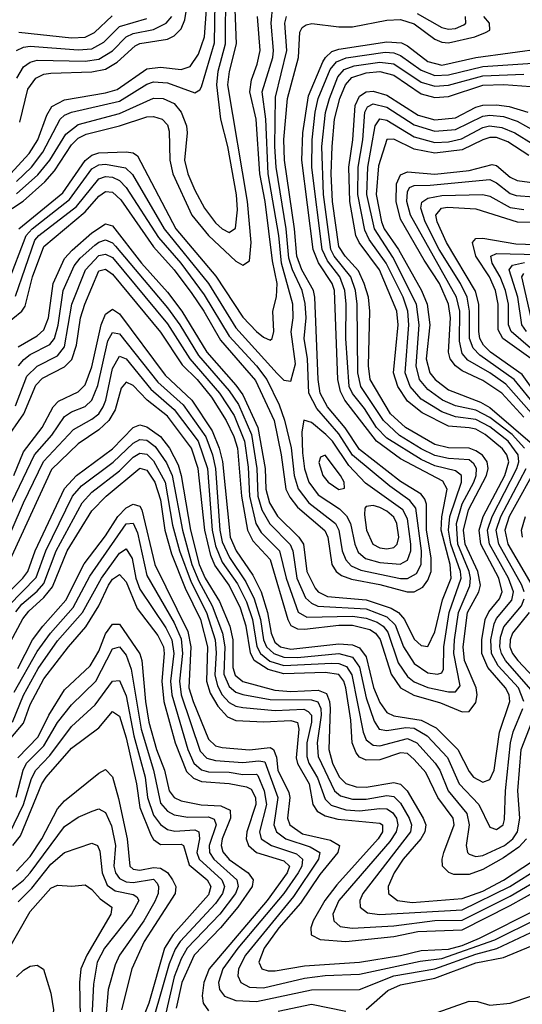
# Model space of a CAD drawing. Header units: inches. Extents: x 501365 to 657855, y 482276 to 547543.
# Tile 657 of 957: x 586939 to 588405, y 525927 to 528800. Entities that reach past the tile are written whole.
import ezdxf

# ---------------------------------------------------------------- set-up
doc = ezdxf.new("R2010")
doc.units = ezdxf.units.IN
doc.header["$MEASUREMENT"] = 0
doc.layers.add('A5582', color=7, linetype='Continuous')

msp = doc.modelspace()

# ---------------------------------------------------------------- linework, layer by layer
at = {"layer": 'A5582', "color": 5}
for points, elevation in [([(586930, 528327.5), (586973.6, 528370), (587006.6, 528413.4), (587057.4, 528510), (587070, 528521.7), (587090.1, 528529.9), (587230, 528562.9), (587310, 528612.3), (587330, 528619.2), (587370, 528615.8), (587450, 528586.8), (587464.2, 528595.8), (587470, 528603.8), (587507.5, 528732.5), (587510.4, 528910)], 3460), ([(586930, 528291.9), (586992.4, 528347.6), (587027.1, 528390), (587074.1, 528465.9), (587110, 528494), (587230, 528526.8), (587330, 528571.1), (587357.6, 528570), (587390, 528555.4), (587410.4, 528530), (587425.5, 528490), (587427.7, 528470), (587420.4, 528390), (587429.4, 528350), (587450, 528302.9), (587478.2, 528250), (587510, 528207.3), (587530, 528189.4), (587550, 528179.1), (587568.7, 528191.3), (587574.8, 528245.2), (587571.4, 528288.6), (587546, 528430), (587526.4, 528510), (587513.9, 528610), (587517.7, 528650), (587539.3, 528730), (587540.1, 528890)], 3440), ([(586905, 528030), (586957.8, 528170), (586975.7, 528190), (587085, 528275), (587150, 528364.8), (587170, 528376.8), (587190, 528378.8), (587247.5, 528367.5), (587268.5, 528348.5), (587360.7, 528190), (587490, 528030), (587570, 527900.7), (587690, 527767.6), (587710, 527748.6), (587730, 527745.2), (587744.1, 527795.9), (587731, 527889), (587737.1, 527930), (587736.3, 527970), (587702.5, 528090), (587694.7, 528170), (587663.8, 528350), (587657.6, 528510), (587646.6, 528590), (587677.1, 528690), (587679.3, 528710), (587672.3, 528790), (587677.7, 528842.3)], 3360), ([(586887.7, 528230), (586949, 528271), (587013.1, 528326.9), (587041.2, 528358.8), (587090, 528434.6), (587110, 528454.1), (587133.5, 528466.5), (587230, 528490.4), (587310, 528516.6), (587330, 528517.5), (587354.8, 528510), (587370, 528493.5), (587375.3, 528475.3), (587377.4, 528390), (587386.1, 528350), (587441.5, 528230), (587490.3, 528170), (587570, 528095.9), (587590, 528084.2), (587610, 528096.5), (587614.4, 528150), (587604, 528270), (587546.8, 528610), (587550.8, 528649.2), (587571.8, 528730), (587567.8, 528830)], 3420), ([(586892.9, 527907.1), (586945.1, 527950), (586955.5, 527964.5), (586977.1, 528050), (587010, 528138.1), (587130, 528239.8), (587170, 528285.4), (587190, 528298.9), (587210, 528296.5), (587234.2, 528274.2), (587330, 528137.5), (587390, 528070.3), (587441.1, 528001.1), (587476.4, 527950), (587524.5, 527864.5), (587627.3, 527747.3), (587681, 527630), (587702, 527530), (587715.7, 527430), (587726.8, 527406.8), (587750, 527377.3), (587829, 527309), (587837.6, 527290), (587849.6, 527210), (587862, 527190), (587878, 527178), (587907.1, 527167.1), (587990, 527151.9), (588069.5, 527130.5), (588090, 527130), (588115.4, 527144.5), (588130, 527164.2), (588139.6, 527190), (588139.7, 527230), (588125.6, 527310), (588125.8, 527385.8), (588120.7, 527400.7), (588110, 527415.4), (588050, 527452.6), (587930, 527545.7), (587888.6, 527608.6), (587837, 527670), (587816, 527710), (587809.5, 527750), (587800.5, 527990), (587796.1, 528010), (587762.2, 528070), (587747.3, 528110), (587740.6, 528190), (587711.5, 528390), (587709.6, 528450.4), (587720.8, 528570), (587752.2, 528690), (587756.5, 528763.5), (587763, 528777), (587774.7, 528785.3), (587791.3, 528788.7), (587870, 528778.9), (587910, 528779.1), (588010, 528798.4), (588050, 528800.6), (588090, 528787.7), (588150, 528743.5), (588170, 528735), (588190, 528732.9), (588266.8, 528750), (588297.6, 528762.4), (588310.4, 528770), (588309.6, 528790), (588293.3, 528810)], 3320), ([(586912.3, 528350), (586966.5, 528410), (586992.2, 528450), (587018.2, 528521.8), (587033.5, 528546.5), (587070, 528566.5), (587190, 528587), (587223.1, 528596.9), (587310, 528657.2), (587350, 528661.3), (587410, 528654.9), (587436.4, 528663.6), (587460.8, 528699.2), (587478.4, 528750), (587483.9, 528830)], 3480), ([(586927, 527993), (586983.4, 528156.6), (586995, 528170), (587104.8, 528255.2), (587170, 528335.3), (587190, 528342.6), (587210, 528340.2), (587230, 528330.9), (587250, 528310.7), (587344.6, 528164.6), (587409.2, 528090), (587477.6, 527997.6), (587550, 527876.8), (587630, 527790), (587659.7, 527750), (587696.1, 527676.1), (587712, 527631.9), (587730.8, 527550.8), (587739.8, 527470), (587751.3, 527431.3), (587782.2, 527390), (587860, 527330), (587870.4, 527310), (587880, 527250), (587890, 527223.7), (587906.3, 527206.3), (587933.9, 527193.9), (588050, 527169.5), (588070.3, 527169.7), (588096.1, 527183.9), (588110.1, 527210), (588111.2, 527250), (588095, 527375), (588077.3, 527397.3), (588018.4, 527438.4), (587910, 527529.1), (587870, 527591.4), (587805.6, 527665.6), (587783, 527710), (587778.7, 527810), (587769, 527870), (587774.5, 527930), (587772, 527972), (587763.1, 528010), (587734.7, 528070), (587724.1, 528104.1), (587716.3, 528190), (587687.2, 528370), (587683.3, 528430), (587685.6, 528574.4), (587718, 528710), (587712.3, 528790), (587717.7, 528810)], 3340), ([(586930, 528710.6), (586950, 528719.9), (586970, 528722.5), (587110, 528712.4), (587150, 528715.6), (587185.1, 528734.9), (587230, 528780.2), (587310, 528803.5)], 3560), ([(586930.5, 528629.5), (586950, 528662.7), (586970, 528676.6), (586990, 528682), (587130, 528679.5), (587170, 528684.9), (587210, 528709.1), (587250, 528750.6), (587270, 528759.9), (587330, 528771.8), (587366.1, 528790), (587383.1, 528810)], 3540), ([(586936.5, 528763.5), (587090, 528747.7), (587130, 528749.5), (587157.3, 528762.7), (587208.8, 528811.2)], 3580), ([(586937.2, 528190), (587064.7, 528295.3), (587130.3, 528389.7), (587150, 528405.2), (587170, 528411.2), (587250, 528414.9), (587270, 528411.9), (587283.2, 528403.2), (587394.2, 528190), (587511.8, 528051.8), (587590, 527932.4), (587630, 527890.5), (587650, 527874.1), (587670, 527865.3), (587675.8, 527870), (587680.3, 527890), (587677.3, 527950), (587688.3, 527991.7), (587689.8, 528030), (587676.6, 528096.6), (587655.2, 528270), (587639.3, 528350), (587628.8, 528510), (587610.7, 528590), (587615, 528625), (587632, 528670), (587640.7, 528710), (587633.3, 528810)], 3380), ([(586939.3, 528500.7), (586962.9, 528597.1), (586986.4, 528630), (587010, 528641), (587030, 528643.9), (587150, 528647.9), (587190, 528656.1), (587223.7, 528676.3), (587275.6, 528724.4), (587290, 528730.7), (587370, 528743.2), (587390, 528753.1), (587410, 528773.1), (587420.5, 528799.5), (587425.7, 528830)], 3520), ([(588098.1, 528818.1), (588170, 528777.9), (588190, 528772.9), (588210, 528774.7), (588234.5, 528785.5), (588240.1, 528790), (588239.9, 528810)], 3340), ([(586935, 527845), (586990, 527877.1), (587010, 527894.7), (587023.4, 527930), (587037, 528030), (587070, 528103.2), (587092, 528128), (587150, 528177.9), (587190, 528204.5), (587210, 528198.3), (587294.8, 528090), (587370, 528004.9), (587412, 527950), (587485.3, 527830), (587570, 527734), (587590, 527705.2), (587634.2, 527610), (587655.2, 527490), (587657.1, 527430), (587667.5, 527390), (587691.6, 527351.6), (587753.4, 527290), (587767, 527270), (587776.3, 527190), (587800.7, 527140.7), (587810.1, 527130), (587836.9, 527116.9), (587950, 527106.7), (588022.7, 527082.7), (588043.6, 527070), (588061.7, 527050), (588090, 526992.6), (588110, 526973.8), (588130, 526971.3), (588150, 527013.9), (588172.8, 527107.2), (588197.5, 527170), (588194.4, 527210), (588168.3, 527310), (588170.7, 527349.3), (588186.1, 527430), (588173.4, 527453.4), (588050, 527518.5), (587979.6, 527570), (587887.7, 527690), (587874.7, 527714.7), (587867.4, 527750), (587857.3, 528010), (587850.6, 528030.6), (587810.7, 528090.7), (587795.6, 528130), (587762, 528390), (587765.5, 528470), (587781.7, 528578.3), (587823.2, 528676.8), (587830.8, 528690), (587850, 528707.1), (587870, 528713.8), (588010, 528735.8), (588052.6, 528732.6), (588070, 528724.1), (588130, 528677.9), (588170, 528667.8), (588270, 528689.7), (588470, 528717.6)], 3280), ([(586936.2, 527790), (586951.3, 527808.7), (586970, 527822.7), (587027.5, 527852.6), (587040.4, 527870), (587051.7, 527908.3), (587065.9, 528010), (587097.9, 528082.1), (587115.7, 528104.3), (587158.1, 528141.9), (587170, 528151.3), (587190, 528157.8), (587210, 528148.7), (587219, 528139), (587370, 527959.2), (587406.8, 527910), (587460.6, 527820.6), (587550, 527717.4), (587577.2, 527677.2), (587614.9, 527590), (587630.9, 527490), (587633.8, 527410), (587645.2, 527370), (587669, 527329), (587728.5, 527268.5), (587736.3, 527250), (587747.3, 527170), (587773.3, 527113.3), (587790, 527097), (587809, 527089), (587950, 527080.6), (588010, 527057.7), (588033.9, 527033.9), (588058.9, 526970), (588090, 526921.1), (588130, 526893.7), (588158, 526890), (588170, 526894.2), (588175.3, 526904.7), (588176.1, 526970), (588191.9, 527070), (588226.8, 527170), (588224.8, 527190), (588197.1, 527270), (588189.8, 527310.2), (588193.7, 527350), (588227.6, 527450), (588227.9, 527470), (588210, 527483.8), (588150, 527498), (588110, 527516.3), (588010, 527579.3), (587980.1, 527610), (587945.2, 527665.2), (587909.5, 527709.5), (587900.4, 527730), (587890.7, 527870), (587891.4, 527970), (587887.1, 528010), (587873.2, 528050), (587836.7, 528096.7), (587821.6, 528130), (587791.4, 528368.6), (587792.2, 528450), (587800.6, 528530), (587809.7, 528570), (587845.2, 528654.8), (587862.9, 528677.1), (587891.3, 528688.7), (588005.1, 528705.1), (588030, 528703.4), (588050, 528695.9), (588110, 528653.1), (588150, 528637.7), (588190, 528639.4), (588290, 528664), (588450, 528673.9)], 3260), ([(586926.7, 527673.3), (586960.6, 527759.4), (586990, 527789.4), (587050, 527819.6), (587070, 527845.9), (587090.9, 527970), (587131.2, 528070), (587170, 528111.8), (587190, 528115.9), (587210, 528105.7), (587370, 527912.6), (587435.6, 527810), (587522.1, 527710), (587564.8, 527644.8), (587594.9, 527570), (587605.7, 527494.3), (587609.4, 527410), (587628.2, 527330), (587643.8, 527303.8), (587697.5, 527250), (587716.4, 527170), (587751.1, 527071.1), (587776.7, 527056.7), (587910, 527059.4), (587950, 527053.9), (587981.7, 527041.7), (587999.4, 527030), (588012.5, 527012.5), (588043.4, 526923.4), (588070, 526883.6), (588090, 526867.4), (588130, 526850.8), (588190, 526838.9), (588210, 526839), (588224.3, 526855.7), (588205.5, 526950), (588207.2, 526990), (588218.6, 527070), (588252.4, 527147.6), (588254.3, 527170), (588250.6, 527190), (588217.3, 527270), (588213.2, 527330), (588230, 527387.6), (588263.5, 527450), (588270.8, 527470), (588271.8, 527490), (588264.2, 527504.2), (588250, 527515.4), (588190, 527519.7), (588150, 527528.6), (588110, 527547.3), (588047, 527587), (588000.1, 527630), (587933.8, 527730), (587925.5, 527770), (587924, 527970), (587918.3, 528010), (587905, 528050), (587856.6, 528110), (587846.3, 528130), (587825.6, 528290), (587820, 528430), (587830.9, 528529.1), (587842.9, 528570), (587866.9, 528633.1), (587885.2, 528654.8), (587914.7, 528665.3), (587990, 528676.5), (588030, 528671.1), (588110, 528617.9), (588150, 528606), (588190, 528608.9), (588290, 528636.7), (588410, 528640.8)], 3240), ([(586895.6, 527570), (586950.9, 527650), (586986.8, 527733.2), (587005.8, 527754.2), (587070, 527786.7), (587091.1, 527808.9), (587104.8, 527850), (587117.1, 527930), (587129, 527970), (587170, 528067), (587190, 528071.7), (587210, 528057.6), (587350, 527888.3), (587413.1, 527793.1), (587457.3, 527750), (587498.6, 527698.6), (587541.9, 527630), (587563.8, 527583.8), (587574.2, 527550), (587585.9, 527410), (587603.5, 527310), (587619.6, 527279.6), (587670, 527224.6), (587721.1, 527050), (587730, 527032.6), (587750, 527022.1), (587770, 527021), (587870, 527033.3), (587910, 527033.3), (587960.6, 527020.6), (587977.2, 527010), (587991, 526991), (588022.7, 526890), (588050.3, 526850.3), (588088.9, 526828.9), (588166.4, 526806.4), (588230, 526780.6), (588250, 526781.3), (588270, 526807.2), (588273.9, 526830), (588271, 526850), (588236.2, 526930), (588232.4, 526970), (588245.6, 527070), (588278.1, 527130), (588282.9, 527150), (588275.7, 527190), (588238.1, 527270), (588233.5, 527310), (588248, 527370), (588301, 527470), (588305.5, 527490), (588302.7, 527510), (588289.1, 527529.1), (588270, 527541.9), (588250, 527549.3), (588190, 527550.8), (588150, 527560.8), (588064.5, 527610), (588021.1, 527650), (587961.1, 527750), (587956.7, 527790), (587960.5, 527950), (587956.3, 527990), (587944.4, 528030), (587927, 528067), (587888.6, 528110), (587870, 528138.2), (587851.7, 528270), (587847.7, 528350), (587850.2, 528429.8), (587857.1, 528510), (587873.1, 528570), (587889.8, 528610.2), (587908.3, 528631.7), (587950, 528644.9), (587990, 528648.6), (588030, 528638.4), (588110, 528583.6), (588150, 528573), (588190, 528576.3), (588290, 528608.9), (588350.9, 528610.9), (588430, 528605)], 3220), ([(586922.4, 527470), (586950, 527538.9), (587005.2, 527610), (587036.9, 527670), (587052.7, 527687.3), (587110, 527714.1), (587130, 527734.1), (587150, 527787.3), (587177.2, 527910), (587190, 527941.1), (587210, 527955.1), (587230, 527942.2), (587363.1, 527763.1), (587441.2, 527690), (587500.5, 527600.5), (587521.5, 527550), (587531.1, 527511.1), (587552.7, 527290), (587570.2, 527250.2), (587619, 527179), (587643.1, 527130), (587662.4, 527070), (587672.7, 527010), (587683.6, 526983.6), (587699.6, 526970), (587730, 526963.3), (587870, 526978.6), (587910, 526975.6), (587930, 526967.2), (587950, 526940.3), (587971.3, 526851.3), (587990, 526807.7), (588010, 526777.9), (588030, 526768.2), (588110, 526756.2), (588153.9, 526733.9), (588217.6, 526670), (588250, 526605.8), (588262.8, 526590), (588290, 526574.8), (588310, 526582.5), (588322.9, 526610), (588339, 526721), (588369.2, 526810), (588367, 526830), (588355.7, 526850), (588304.2, 526910), (588287.5, 526950), (588287.6, 526990), (588296.5, 527050), (588307.5, 527072.5), (588338.7, 527110), (588346.5, 527130), (588336.7, 527170), (588284, 527270), (588279.1, 527310), (588290.9, 527350), (588354.3, 527470), (588365.5, 527510), (588360.2, 527530), (588347.8, 527547.8), (588297.2, 527590), (588270, 527604.8), (588250, 527609.5), (588190, 527614.1), (588112.7, 527652.7), (588070, 527686.4), (588042.1, 527730), (588029.6, 527770), (588043.1, 527910), (588039.7, 527950), (587988.4, 528070), (587929.1, 528150), (587919.3, 528170), (587901.8, 528270), (587899.3, 528370), (587910.8, 528450), (587917.3, 528550), (587930, 528576.9), (587950, 528590), (587970, 528591.2), (588010, 528580), (588101.4, 528521.4), (588150, 528507.7), (588210, 528513.4), (588270, 528544.6), (588290, 528550.5), (588330, 528552), (588367, 528547), (588421.5, 528530)], 3180), ([(588409.2, 526810), (588393.9, 526850), (588334.7, 526914.7), (588315.5, 526950), (588313.5, 526990), (588322.8, 527037.2), (588330, 527052.9), (588374.2, 527105.8), (588379.8, 527130), (588364.9, 527170), (588309.6, 527270), (588303.6, 527310), (588317.2, 527350), (588389.6, 527490), (588395.5, 527510), (588392.9, 527530), (588364, 527570), (588310, 527611.6), (588270, 527633.6), (588210, 527641.2), (588170, 527655.3), (588110, 527693.1), (588078.2, 527730), (588064, 527770), (588074.4, 527910), (588071.5, 527950), (588058.1, 527990), (588007.9, 528090), (587958.9, 528159), (587945.5, 528185.5), (587925.4, 528290), (587926, 528370), (587940.4, 528450), (587945.6, 528530), (587953.7, 528546.3), (587970, 528555), (588010, 528545.3), (588090, 528493.1), (588150, 528474.4), (588210, 528479.8), (588290, 528518.7), (588310, 528521.8), (588350, 528517.9), (588390, 528504.1), (588462.9, 528462.9)], 3160), ([(588411.8, 527550), (588375.4, 527590), (588310, 527639.3), (588270, 527660.4), (588210, 527673.5), (588172.7, 527690), (588130, 527721.1), (588105.7, 527750), (588095.2, 527790), (588104.8, 527910), (588097, 527970), (588027.5, 528107.5), (587973.9, 528190), (587952.2, 528290), (587954.3, 528370), (587976.1, 528490), (587990, 528510.5), (588010, 528507), (588090, 528458.1), (588150, 528441.6), (588190, 528443.5), (588227.7, 528452.3), (588290, 528485.4), (588309.8, 528490.2), (588345.8, 528485.8), (588383.1, 528470), (588437.2, 528437.3)], 3140), ([(588424.2, 528404.2), (588363.3, 528443.3), (588330, 528456.5), (588310, 528456.7), (588290.1, 528449.9), (588230, 528420), (588150.2, 528410.2), (588090, 528422.5), (588030, 528451.7), (588010, 528450.8), (587986.2, 528373.8), (587978.8, 528290), (587994.5, 528210), (588002.6, 528190), (588044.2, 528130), (588111.3, 528010), (588127.5, 527970), (588135.5, 527910), (588125.1, 527810), (588135.1, 527770), (588150.7, 527750), (588190, 527720.1), (588283.7, 527683.7), (588310, 527668.6), (588448.2, 527550)], 3120), ([(588410, 527640.4), (588345.2, 527710), (588290, 527747.5), (588230, 527775.3), (588210, 527790), (588195, 527810), (588189.8, 527830), (588195.6, 527930), (588189.7, 527970), (588163.8, 528030), (588118.7, 528098.7), (588050, 528218.2), (588037, 528270), (588038.6, 528321.4), (588050, 528347.7), (588070, 528356.5), (588150, 528349.4), (588250, 528359.7), (588317.2, 528377.2), (588330, 528375), (588370, 528341), (588390, 528330.5), (588470, 528320.4)], 3080), ([(588431.9, 527651.9), (588356.7, 527736.6), (588310, 527770), (588246.7, 527806.7), (588230, 527825.8), (588221.6, 527861.6), (588222.7, 527950), (588213.6, 527990), (588078.7, 528230), (588068.5, 528270), (588070, 528298.2), (588076.4, 528310), (588090, 528316.7), (588136.8, 528316.8), (588310, 528333.9), (588330, 528324.2), (588370, 528293.2), (588387.4, 528287.4), (588490, 528279.3)], 3060), ([(588446.3, 527670), (588381.7, 527750), (588281.1, 527821.1), (588261.4, 527841.4), (588251, 527870), (588251.1, 527950), (588244.2, 527990), (588225, 528030), (588162.6, 528130), (588121.8, 528210), (588109.4, 528250), (588112.6, 528267.4), (588130, 528279), (588170, 528287.3), (588290, 528290.5), (588310, 528284.9), (588370, 528252), (588410, 528245.9)], 3040), ([(588458.6, 527690), (588404.9, 527764.9), (588312.3, 527830), (588291.6, 527850), (588281.6, 527870), (588278.2, 527890), (588278.2, 527970), (588268.4, 528008.4), (588184.4, 528150), (588156.4, 528210), (588152.6, 528230), (588169.4, 528250), (588187, 528253), (588270, 528248.4), (588390, 528210.6), (588490, 528207.9)], 3020), ([(588430, 527811.4), (588348.6, 527870), (588334.9, 527894.9), (588334.5, 527970), (588327.1, 528010), (588309.5, 528050), (588269.2, 528110), (588260.1, 528150), (588270, 528161.4), (588290, 528162.3), (588386, 528146), (588470, 528142.8)], 2980), ([(588457.4, 527817.4), (588373.1, 527890), (588365.2, 527910), (588364.7, 527970), (588356.4, 528010), (588340.9, 528050), (588317.6, 528090), (588312.9, 528110), (588330, 528117.8), (588450, 528114.9)], 2960), ([(588417.6, 527890), (588403.8, 527910), (588392, 527990), (588366.9, 528070), (588376.2, 528083.8), (588411.2, 528091.2)], 2940), ([(588431.1, 527930), (588403.4, 528050), (588410, 528059)], 2920), ([(586905.4, 527370), (586982.7, 527530), (587032.7, 527587.3), (587070, 527642.2), (587090, 527655.9), (587130, 527671.7), (587150, 527690.1), (587167.1, 527732.9), (587196.7, 527863.3), (587210, 527886.9), (587230, 527883.1), (587342.5, 527742.4), (587416.3, 527676.3), (587482.4, 527582.4), (587502.1, 527530), (587510.6, 527490.6), (587523.2, 527310), (587530, 527276.8), (587551, 527231), (587599.2, 527159.2), (587623.4, 527110), (587641.7, 527050), (587650.3, 526990), (587658.9, 526970), (587680.2, 526950), (587710, 526939.6), (587750, 526939), (587870, 526950.3), (587910, 526939.9), (587930, 526910.1), (587950, 526820.8), (587972.8, 526752.8), (587987.9, 526730), (588010, 526725.4), (588065.4, 526734.6), (588090, 526732.2), (588128, 526710), (588186.7, 526646.7), (588220.8, 526570), (588278.4, 526510), (588310, 526443.8), (588330, 526436.8), (588349.4, 526450.6), (588353.7, 526466.3), (588356.2, 526550), (588370.7, 526690), (588378.6, 526721.4), (588407.1, 526790)], 3160), ([(586880.7, 527230), (586950.5, 527390), (587009.1, 527510.9), (587095.9, 527604.1), (587150, 527634.1), (587169.7, 527650.3), (587183, 527670), (587191, 527690), (587210, 527782), (587230, 527818.3), (587250, 527810.1), (587321.5, 527721.5), (587390, 527662.6), (587460.1, 527570), (587486.6, 527490), (587500.3, 527310), (587510, 527264.3), (587530, 527217.3), (587574.1, 527154.1), (587600.8, 527100.8), (587618.1, 527050), (587631.1, 526971.1), (587641.7, 526950), (587668.4, 526928.4), (587710, 526915.3), (587850, 526922.1), (587870, 526921.3), (587892.6, 526912.6), (587908.2, 526888.2), (587940.9, 526720.9), (587950, 526698.1), (587970, 526683), (587990, 526680.7), (588070, 526702.8), (588097.6, 526690), (588151.5, 526630), (588164.5, 526610), (588189.4, 526549.4), (588243, 526483), (588250, 526450), (588241.7, 526390), (588245.4, 526370), (588250, 526364.4), (588270, 526358.1), (588290, 526361.3), (588353.6, 526390), (588377.5, 526410), (588391.4, 526430), (588397.8, 526470), (588392.2, 526550), (588401.4, 526670), (588448.6, 526790)], 3140), ([(588417.1, 526410), (588394.9, 526385.1), (588350, 526353.9), (588290, 526319.9), (588250, 526305.9), (588205.8, 526305.8), (588190.8, 526310.9), (588172.7, 526330), (588171.4, 526350), (588176.4, 526370), (588206.9, 526450), (588203.2, 526470), (588159, 526530), (588123.4, 526603.4), (588090, 526641.4), (588070, 526658.5), (588050, 526660.7), (587990, 526639.9), (587950, 526639.2), (587930, 526648), (587920.3, 526660.3), (587908.8, 526690), (587904.6, 526755.4), (587890, 526850.1), (587884.6, 526870), (587870, 526889.4), (587830, 526895.3), (587710, 526891.1), (587663.7, 526903.7), (587623.3, 526930), (587612, 526952), (587600.1, 527030), (587583.2, 527083.2), (587550, 527149.8), (587508, 527208), (587496.8, 527236.8), (587479.2, 527310), (587459.9, 527490), (587440.1, 527550), (587370, 527643.4), (587310.7, 527690), (587270, 527732.6), (587250, 527742.5), (587235, 527725), (587218.1, 527661.9), (587199.2, 527630), (587170, 527602.8), (587110, 527562.3), (587032.3, 527487.7), (586904.4, 527210)], 3120), ([(586888.1, 527110), (586948.9, 527170), (586963.5, 527190), (586984.6, 527250), (587070, 527432), (587104.8, 527470), (587210, 527548), (587270, 527610.4), (587290, 527617.9), (587310, 527612), (587350, 527583.8), (587375.8, 527550), (587401.1, 527501.1), (587410.2, 527470), (587437.2, 527310), (587462.5, 527210), (587480.5, 527170), (587521.9, 527101.9), (587552.6, 527030), (587560.6, 526990), (587561.2, 526910), (587567.6, 526887.6), (587590, 526868.5), (587683.1, 526843.1), (587730, 526839.6), (587810, 526843.3), (587833.7, 526833.7), (587842.8, 526810), (587844.8, 526790), (587841.3, 526670), (587851.2, 526630), (587870.9, 526590.9), (587890, 526570.8), (587920.9, 526560.9), (587950, 526560.2), (588030, 526574), (588050, 526569.1), (588069.2, 526549.2), (588116.5, 526470), (588123.6, 526450), (588120.7, 526430), (588108.8, 526410), (588057.4, 526350), (588031, 526310), (588014.4, 526270), (588014.7, 526250), (588040.7, 526230), (588083.9, 526223.9), (588230, 526235.2), (588290, 526257.1), (588350, 526288.5), (588435.2, 526344.8)], 3080), ([(586907, 527090), (586987.7, 527172.3), (587015.4, 527250), (587093.7, 527410), (587119.9, 527440.1), (587211.5, 527508.5), (587270, 527564.5), (587290, 527574.7), (587310, 527572.6), (587334.6, 527554.6), (587367.2, 527507.2), (587383.9, 527470), (587413.7, 527310), (587441.4, 527210), (587461.7, 527161.7), (587501, 527090), (587531, 527010), (587537.5, 526970), (587534.7, 526890), (587550, 526853.9), (587570, 526837.9), (587590, 526830.8), (587670, 526816.3), (587790, 526814.9), (587809.1, 526809.1), (587817.7, 526790), (587818.6, 526770), (587807.1, 526690), (587810, 526650), (587857.9, 526550), (587875.2, 526535.2), (587910, 526525.1), (587950, 526525.5), (588010, 526536), (588030, 526533.2), (588050, 526513.2), (588075.6, 526470), (588082.1, 526450), (588078.6, 526430), (587939.9, 526250), (587931.6, 526230), (587932.7, 526210), (587953.6, 526193.6), (587988.5, 526188.5), (588230, 526202.8), (588368.5, 526270), (588455.4, 526324.6)], 3060), ([(586928, 527072), (586945.7, 527094.3), (586990, 527131.9), (587010, 527155.2), (587046, 527250), (587121.2, 527390), (587150, 527421), (587230, 527483.4), (587270, 527523), (587290, 527535.3), (587310, 527532), (587330, 527512.5), (587363.3, 527450), (587385.2, 527325.2), (587405.2, 527250), (587439.1, 527159.1), (587483.8, 527070), (587509.2, 526990), (587512.6, 526952.6), (587508.4, 526888.4), (587515.8, 526855.8), (587530, 526829.5), (587550, 526807.3), (587570, 526796.5), (587590, 526792.4), (587684.6, 526784.5), (587767.6, 526787.7), (587781.1, 526781.1), (587790.4, 526770.4), (587790, 526750), (587776.7, 526690), (587776.6, 526650), (587783, 526630), (587807.4, 526587.4), (587830, 526525), (587847.9, 526507.9), (587890, 526494.6), (587930, 526491.5), (587990, 526498.5), (588010, 526496.8), (588026.4, 526486.4), (588037.9, 526470), (588042.4, 526450), (588037.4, 526430), (588018.5, 526401.5), (587870, 526230), (587852.7, 526190), (587855.3, 526170), (587874.1, 526154.1), (587908.5, 526148.5), (588030, 526155.7), (588150, 526171.1), (588230, 526171.7), (588370, 526242.3), (588475.4, 526304.6)], 3040), ([(588454.9, 527510), (588366.9, 527350), (588353.8, 527310), (588363, 527270), (588432.6, 527150)], 3120), ([(586860.7, 526890), (586948.7, 527051.3), (586965.7, 527074.3), (587010, 527113.9), (587035, 527145), (587077.7, 527250), (587150, 527367.1), (587191.2, 527410), (587290, 527491.8), (587310, 527485.3), (587333.4, 527450), (587350, 527398.9), (587362.8, 527310), (587381.8, 527241.8), (587421.6, 527141.6), (587467, 527050), (587487.3, 526970), (587483.7, 526870), (587495, 526835), (587516.7, 526796.7), (587545.5, 526765.5), (587570, 526755), (587651.3, 526751.3), (587730, 526755.2), (587749.3, 526749.3), (587753.5, 526730), (587745.6, 526645.6), (587749.3, 526629.3), (587783.6, 526570), (587794.7, 526510), (587806.5, 526490), (587830, 526477), (587867.3, 526467.3), (587990, 526455.4), (587997.2, 526450), (587997.4, 526430), (587984.8, 526410), (587864.5, 526275.5), (587829.5, 526230), (587795.5, 526170), (587788, 526150), (587789.8, 526129.8), (587816, 526116), (587890, 526110.4), (588030, 526124.8), (588100.7, 526139.3), (588230, 526143.6), (588370, 526214.8), (588495.1, 526284.9)], 3020), ([(588411, 527130), (588404.1, 527150), (588336.4, 527270), (588328.8, 527310), (588342.5, 527350), (588416.6, 527490)], 3140), ([(586933.8, 526906.2), (586976.9, 526990), (587006.4, 527030), (587074.3, 527105.7), (587127.5, 527212.5), (587190, 527293.8), (587225.8, 527350), (587250, 527375.1), (587270, 527386.7), (587290, 527380.2), (587295.9, 527370), (587333, 527210), (587430, 527014.7), (587438.6, 526970), (587432.9, 526850), (587444.9, 526810), (587490, 526700.7), (587510, 526681.2), (587530, 526675.8), (587610, 526669.3), (587670, 526676), (587679.6, 526670), (587688.2, 526648.2), (587692.5, 526610), (587724.6, 526544.6), (587727.2, 526530), (587720.3, 526470), (587727, 526450), (587764.5, 526424.4), (587846.1, 526406.1), (587872.3, 526390), (587866.8, 526370), (587814.5, 526305.5), (587758, 526222), (587694.9, 526150), (587652.5, 526090), (587637.2, 526050), (587645.2, 526030), (587664.1, 526024.1), (587684.5, 526024.5), (587770, 526038.6), (587930, 526050), (588050, 526068.9), (588110, 526083.2), (588190, 526087.4), (588230, 526098.5), (588280.2, 526119.8), (588450, 526205.6)], 2980), ([(588405.8, 527290), (588402.5, 527310), (588414.9, 527350)], 3080), ([(586922.7, 526837.3), (586990, 526956.3), (587028.8, 527010), (587095.1, 527084.9), (587143.9, 527176.1), (587250, 527328.8), (587270, 527331.3), (587282.6, 527302.6), (587310, 527178.1), (587390, 527040.2), (587410, 526993.2), (587414.3, 526950), (587405.3, 526870), (587409.8, 526830), (587465.4, 526665.4), (587485.2, 526645.2), (587510, 526637.9), (587590, 526632.7), (587637.1, 526637.1), (587654, 526634), (587692.4, 526530), (587680.9, 526450), (587687.8, 526430), (587715.1, 526410), (587786.4, 526386.4), (587814.5, 526370), (587810.9, 526350), (587738.3, 526241.7), (587597.7, 526070), (587577.9, 526030), (587575.3, 526010), (587583.8, 525990), (587610, 525976.3), (587650, 525974.3), (587770, 526002.5), (587830.4, 526010.4), (587930, 526014.8), (588107.1, 526052.9), (588170, 526060), (588325.3, 526114.7), (588450, 526177.2)], 2960), ([(586918.2, 526750), (586950, 526829.1), (586993.5, 526906.5), (587050, 526987.1), (587122.1, 527070), (587177.5, 527170), (587230, 527243.2), (587250, 527255.8), (587267.6, 527227.6), (587277.9, 527170), (587290, 527138), (587365.1, 527025.1), (587382.8, 526990), (587389.1, 526950), (587379.6, 526870), (587382.8, 526830), (587429.3, 526670), (587447.6, 526630), (587470, 526610.7), (587490, 526604.8), (587550, 526604.1), (587590, 526597.2), (587630, 526597.8), (587634.3, 526594.3), (587652.1, 526550), (587658.8, 526510), (587638.4, 526430), (587643.7, 526410), (587673.5, 526390), (587746.2, 526366.2), (587764.5, 526350), (587762.5, 526330), (587751.8, 526310), (587710, 526250), (587575.7, 526090), (587531.6, 526030), (587518.9, 525990), (587521.8, 525970), (587536.2, 525950), (587570, 525937.8), (587630, 525934.6), (587790, 525968.8), (587930, 525969.4), (588030, 526009.3), (588150, 526030.6), (588270, 526073.2), (588330.9, 526089.1), (588430, 526136.5)], 2940), ([(586887.3, 526672.7), (586950, 526747.5), (586970, 526801.9), (587010, 526876.5), (587081.5, 526970), (587132.2, 527027.8), (587170, 527089.8), (587198.2, 527150), (587210, 527167.8), (587230, 527181.3), (587250, 527159.4), (587282.2, 527082.2), (587342.5, 527002.5), (587358.6, 526970), (587361.1, 526950), (587353.7, 526870), (587359.3, 526810), (587393.2, 526690), (587426.1, 526606.1), (587446.5, 526586.5), (587470, 526576.5), (587550, 526570.9), (587600.9, 526560.9), (587614.4, 526554.4), (587626.8, 526530), (587628.3, 526510), (587601.9, 526430), (587600.1, 526410), (587606.4, 526390), (587630, 526369.3), (587710, 526344.9), (587725.8, 526330), (587719.8, 526310), (587660.6, 526230), (587491.7, 526030), (587476.2, 525990), (587471, 525951), (587474.5, 525930), (587490, 525907.3)], 2920), ([(588443.7, 526830), (588356.6, 526930), (588344.2, 526950), (588339.5, 526970), (588341.6, 526998.4), (588351.3, 527028.7), (588402.6, 527090), (588410.9, 527110)], 3140), ([(588425.6, 527070), (588376.9, 527010), (588369.4, 526990), (588368.9, 526970), (588376.5, 526950), (588392.2, 526930), (588486.3, 526830)], 3120), ([(586933.6, 526646.4), (586992.7, 526707.3), (587023.9, 526770), (587070, 526844.2), (587145.3, 526914.7), (587170, 526957.6), (587190, 527007.8), (587210, 527036.1), (587230, 527036.3), (587289.9, 526949.9), (587295.5, 526930), (587305.9, 526810), (587315.7, 526750), (587338.2, 526670), (587361.5, 526610), (587375.5, 526550), (587390, 526530.4), (587410, 526520.6), (587468.4, 526508.4), (587526.2, 526506.2), (587552.8, 526492.8), (587554.5, 526470), (587530.2, 526410), (587527.3, 526390), (587532.1, 526372), (587550, 526349.3), (587605.2, 526310), (587620, 526290), (587617.1, 526270), (587575.6, 526210), (587525.3, 526150), (587448, 526070), (587412, 525990), (587395.8, 525915.8)], 2880), ([(586928.6, 526531.4), (586949.7, 526610), (586959.6, 526630), (587010, 526681), (587050, 526748.8), (587090, 526800.4), (587161.8, 526870), (587210, 526964.3), (587230, 526969.7), (587250, 526945.4), (587264.4, 526904.4), (587293.1, 526730), (587330, 526610), (587350, 526514), (587370, 526490.1), (587390, 526479.7), (587430, 526472.7), (587490, 526473.5), (587506.9, 526466.9), (587511.9, 526450), (587491.6, 526390), (587492.6, 526370), (587505.1, 526350), (587572.8, 526290), (587576.3, 526270), (587568.4, 526250), (587523.2, 526190), (587427.8, 526090), (587410, 526059), (587390, 526007.1), (587349.2, 525829.2)], 2860), ([(586910, 526424.7), (586950.3, 526510), (586973.9, 526586.1), (586985.9, 526610), (587027.6, 526652.4), (587090, 526737.1), (587159.8, 526800.2), (587210, 526869.7), (587230, 526871.7), (587250, 526826.5), (587272.3, 526710), (587304.9, 526590), (587312.4, 526530), (587330, 526478.8), (587350, 526451.3), (587370, 526436.7), (587392, 526432), (587450, 526436), (587461.8, 526430), (587463.9, 526410), (587456.1, 526370), (587462.5, 526350), (587529.2, 526290), (587536.6, 526270), (587531.2, 526250), (587510, 526220.9), (587407.7, 526110), (587392.9, 526087.1), (587375.7, 526044.3), (587308, 525810)], 2840), ([(586919.6, 526390), (586942, 526418), (587003.5, 526570), (587016.1, 526590), (587090, 526674.4), (587170, 526733.9), (587210, 526781.3), (587230, 526767.3), (587250, 526704.8), (587279.6, 526570), (587290, 526500.7), (587321.5, 526421.5), (587330, 526407.8), (587350, 526393.3), (587410, 526394), (587416.6, 526390), (587433.9, 526333.9), (587486.5, 526290), (587496.8, 526270), (587490, 526246.4), (587386.7, 526130), (587362.1, 526090), (587315.9, 525930), (587275.8, 525830)], 2820), ([(586930, 526315.5), (586970, 526358), (587003.7, 526410), (587050, 526497), (587070, 526520.3), (587170, 526600.9), (587190, 526611.8), (587210, 526590.1), (587227.1, 526527.1), (587252.9, 526410), (587260.6, 526330), (587270, 526321.4), (587290, 526317.7), (587330, 526325.7), (587350, 526324.1), (587370, 526311.7), (587384.5, 526290), (587394.6, 526270), (587392.8, 526250), (587302.7, 526110), (587265.9, 526030), (587236.3, 525910)], 2780), ([(586901.7, 526250), (586950, 526288.5), (586970, 526310), (587070, 526445.9), (587110, 526472.5), (587150.2, 526490.2), (587170, 526497.5), (587190, 526486.7), (587207.3, 526447.3), (587218.6, 526390), (587213.9, 526330), (587218.3, 526310), (587230, 526293.7), (587250, 526283.8), (587270, 526281.8), (587330, 526291.9), (587339.8, 526279.8), (587344, 526270), (587343.1, 526250), (587333.4, 526226.6), (587301.8, 526170), (587230.1, 526070), (587218.1, 526041.9), (587197.5, 525970), (587190.5, 525890)], 2760), ([(586934.8, 526225.2), (586974.5, 526265.5), (587030, 526335.5), (587070, 526369.3), (587150, 526396.6), (587166.7, 526390), (587173.5, 526373.5), (587179.9, 526310), (587194.2, 526274.2), (587217.8, 526257.8), (587270, 526246.9), (587280.7, 526240.7), (587287.2, 526230), (587265.3, 526190), (587186.5, 526090), (587165.1, 526050), (587154.5, 525985.5), (587148.6, 525870), (587132.7, 525810), (587124.3, 525750), (587109, 525711), (587057.6, 525642.4), (586970, 525574.7), (586910, 525534.7)], 2740), ([(586902.1, 526077.9), (586970, 526197.6), (587030, 526265.2), (587050, 526274.7), (587091.8, 526271.8), (587130, 526275.6), (587150, 526261.6), (587174.3, 526234.3), (587208.1, 526210), (587205.1, 526190), (587135.4, 526070), (587118, 526030), (587114.2, 525990), (587115.6, 525890), (587092.5, 525770), (587081.3, 525738.7), (587040.3, 525679.7), (586994.1, 525630), (586950, 525596.1), (586896.8, 525570)], 2720), ([(587950, 525911.1), (588013.3, 525966.7), (588050, 525983.8), (588150, 526002.6), (588270, 526047.8), (588350, 526063.3), (588470, 526113.3)], 2920), ([(586930, 526006.9), (586950, 526026.4), (586970, 526038.2), (586990, 526041.2), (587009.1, 526029.1), (587030, 525959), (587037.6, 525910), (587030, 525837.6), (587009.8, 525770), (586969.1, 525690), (586950, 525662.7), (586930, 525646.9)], 2680), ([(588157.3, 525902.7), (588250, 525935.3), (588274.6, 525934.6), (588310, 525924.1), (588370, 525930.1), (588490, 525970.4)], 2880), ([(587693.2, 525906.8), (587790, 525927.3), (587890, 525907)], 2920)]:
    msp.add_lwpolyline(points, dxfattribs=dict(at, elevation=elevation))
for points, elevation in [([(587768.3, 527631.7), (587762.2, 527597.8), (587763.9, 527536.1), (587770, 527489.4), (587782.2, 527450), (587810, 527413.3), (587872.2, 527372.2), (587892.7, 527352.7), (587903.8, 527330), (587916.3, 527270), (587926.6, 527246.6), (587948.1, 527228.1), (587990, 527216.1), (588048.8, 527211.2), (588070, 527222.4), (588080.5, 527250), (588080.5, 527270), (588070, 527343.7), (588056.5, 527370), (587947.6, 527447.6), (587899.2, 527499.2), (587851.2, 527570), (587832.2, 527590), (587790, 527624.7)], 3360), ([(587830, 527529), (587816.9, 527523.1), (587811.9, 527508.1), (587823.7, 527470), (587838.6, 527450), (587870, 527429.4), (587887, 527433), (587885.9, 527450), (587875.2, 527470)], 3380), ([(587970, 527382.6), (587950, 527379.5), (587945.6, 527374.4), (587944.8, 527355.2), (587950.3, 527310), (587968.8, 527270), (587990, 527258.7), (588010, 527255.8), (588030, 527259.9), (588040.1, 527270), (588045.3, 527290), (588039.2, 527330), (588030, 527348.3), (588010, 527366.3), (587990, 527376.8)], 3380)]:
    msp.add_lwpolyline(points, close=True, dxfattribs=dict(at, elevation=elevation))

doc.saveas('drawing.dxf')
